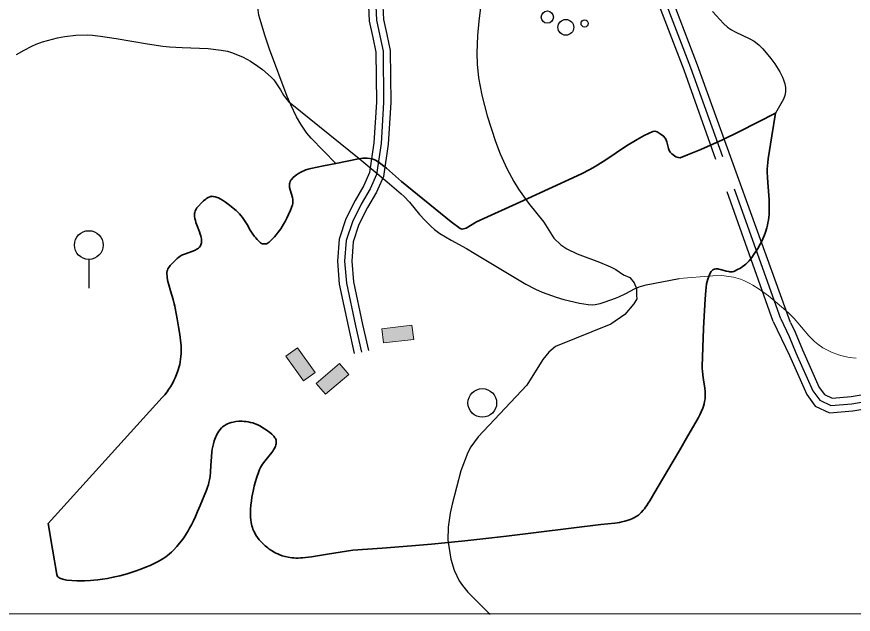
# Model space of a CAD drawing. Extents: x -64005 to -55000, y -89025 to -80000.
# Drawn here: x -60821 to -59654, y -89000 to -88166 of the extents above; entities that cross this region are included whole.
import ezdxf

# ---------------------------------------------------------------- set-up
doc = ezdxf.new("R2010")
doc.units = 0
doc.header["$LTSCALE"] = 32
doc.linetypes.add('LONG_DASHED', pattern=[7.5, 6, -1.5])
for name, color, linetype, lineweight in [('1', 7, 'Continuous', 25), ('10', 7, 'Continuous', 25), ('2', 7, 'Continuous', 25), ('24', 7, 'Continuous', 25), ('25', 7, 'Continuous', 35), ('32', 7, 'Continuous', 25), ('34', 7, 'Continuous', 25), ('39', 7, 'LONG_DASHED', 25), ('7', 7, 'Continuous', 13), ('8', 7, 'Continuous', 25)]:
    doc.layers.add(name, color=color, linetype=linetype, lineweight=lineweight)

msp = doc.modelspace()

# ---------------------------------------------------------------- hatches: boundary and pattern name
at = {"layer": '7'}
for points in [[(-60269.67, -88596.4), (-60311.88, -88601.4), (-60309.53, -88621.26), (-60267.32, -88616.26)], [(-60404.66, -88662.4), (-60429.55, -88627.95), (-60445.76, -88639.66), (-60420.87, -88674.11)], [(-60370.95, -88650.12), (-60403.33, -88677.65), (-60390.37, -88692.88), (-60357.99, -88665.35)]]:
    msp.add_hatch(color=256, dxfattribs=at).paths.add_polyline_path(points)

# ---------------------------------------------------------------- linework, layer by layer
at = {"layer": '1'}
for points in [[(-60167.86, -88102.53), (-60176.65, -88172.45), (-60178.4, -88192.41), (-60179.25, -88217.33), (-60178.82, -88232.27), (-60176.9, -88251.74), (-60172.29, -88275.58), (-60164.66, -88304.66), (-60153.25, -88340.36), (-60146.74, -88357.43), (-60137.47, -88378.19), (-60127.7, -88396.28), (-60121.19, -88406.63), (-60106.97, -88426.38), (-60085.93, -88452.75), (-60071.65, -88475.13), (-60062.15, -88484.29), (-60053.48, -88490.1), (-60039.14, -88497.02), (-60008.08, -88508.39), (-59992.65, -88514.99), (-59985.25, -88518.99), (-59974.77, -88526.25), (-59965.86, -88529.98), (-59959.76, -88537.43), (-59956.38, -88545.56), (-59956.38, -88555.04), (-59956.17, -88559.76), (-59960.02, -88566.76), (-59972.63, -88581.45), (-59992.26, -88594.99)], [(-59992.26, -88594.99), (-60069.58, -88626.04), (-60078.96, -88634.03), (-60087.17, -88644.6), (-60109.48, -88680.22), (-60177.36, -88752.27), (-60187.78, -88766.25), (-60191.84, -88774.05), (-60201.38, -88799.82), (-60213.71, -88846.26), (-60216.38, -88858.94), (-60219.34, -88878.08), (-60219.45, -88896.17), (-60215.64, -88923.11), (-60211, -88938.3), (-60203.76, -88952.91), (-60199.36, -88959.65), (-60191.71, -88969.06), (-60163.41, -88997.08), (-60160.63, -88999.6)]]:
    msp.add_lwpolyline(points, dxfattribs=at)
at = {"layer": '10'}
msp.add_circle((-60171.6, -88704.99), 20, dxfattribs=at)
at = {"layer": '2'}
for points in [[(-60821.53, -88219.14), (-60810.89, -88212.81), (-60799.8, -88207.17), (-60794.04, -88204.7), (-60785.09, -88201.5), (-60764.41, -88195.88), (-60754.05, -88193.82), (-60738.51, -88191.86), (-60722.98, -88191.52), (-60715.23, -88192.04), (-60704.32, -88193.28), (-60682.51, -88196.52), (-60638.88, -88204.03), (-60617.06, -88207.14), (-60608.1, -88208.04), (-60590.09, -88209.12), (-60553.91, -88210.8), (-60535.88, -88212.8), (-60527.22, -88214.54), (-60521.58, -88216.12), (-60510.59, -88220.24), (-60505.25, -88222.73), (-60494.86, -88228.49), (-60484.87, -88235.16), (-60478.42, -88240.04), (-60466.03, -88250.63), (-60462.49, -88254.31), (-60456.65, -88262.51), (-60453.24, -88268.26), (-60448.71, -88275.84), (-60446.23, -88279.42), (-60442.01, -88284.36), (-60439.59, -88286.56), (-60343.31, -88364.1), (-60304.11, -88396.66), (-60284.78, -88413.26), (-60280.78, -88416.99), (-60273.35, -88425), (-60259.36, -88441.91), (-60251.97, -88450.03), (-60243.13, -88458.84), (-60238.49, -88462.98), (-60230.97, -88468.47), (-60215.01, -88477.82), (-60193.5, -88489.78), (-60182.83, -88495.9), (-60110.97, -88539.15), (-60097.29, -88546.29), (-60087.88, -88550.45), (-60068.49, -88557.59), (-60057.73, -88560.72), (-60035.92, -88565.62), (-60023.95, -88567.79), (-60017.98, -88567.99), (-60014.35, -88567.66), (-60007.15, -88566.28), (-60000.02, -88564.18), (-59985.89, -88558.99), (-59981.02, -88556.98)], [(-59981.02, -88556.98), (-59971.58, -88552.32), (-59959.17, -88545.9), (-59952.84, -88543.15), (-59946.31, -88541.01), (-59942.94, -88540.25), (-59897.16, -88531.56)]]:
    msp.add_lwpolyline(points, dxfattribs=at)
at = {"layer": '2', "lineweight": 13}
msp.add_lwpolyline([(-59649.96, -88642.58), (-59659.81, -88641.38), (-59669.63, -88639.32), (-59674.52, -88637.92), (-59684.25, -88634.28), (-59689.09, -88632.01), (-59696.3, -88627.96), (-59703.61, -88622.89), (-59708.01, -88619.25), (-59715.94, -88611.53), (-59736.73, -88587.17), (-59744.16, -88579.53), (-59748.22, -88575.95), (-59772.54, -88555.66), (-59785.29, -88546.26), (-59794.4, -88540.58), (-59799.19, -88537.95), (-59806.75, -88534.34), (-59811.52, -88532.43), (-59821.12, -88529.59), (-59830.77, -88527.94), (-59837.22, -88527.45), (-59850.17, -88527.73), (-59897.16, -88531.56)], dxfattribs=at)
at = {"layer": '24'}
for points in [[(-60375.88, -88370.81), (-60410.41, -88335.73), (-60416.29, -88328.76), (-60424.94, -88316.32), (-60430.98, -88305.74), (-60438.92, -88289.05), (-60443.66, -88277.54), (-60468.58, -88211.53), (-60474.69, -88193.32), (-60481.95, -88168.91), (-60483.15, -88163.94), (-60484.07, -88156.53), (-60483.8, -88151.75), (-60483.31, -88149.43), (-60482.08, -88146.08), (-60471.25, -88123.43)], [(-59850.31, -88158.83), (-59835.22, -88175.52), (-59829.36, -88180.91), (-59824.16, -88184.43), (-59818.62, -88187.47), (-59798.15, -88197.12), (-59792.43, -88200.41), (-59785.65, -88205.38), (-59780.07, -88210.97), (-59768.85, -88224.73), (-59763.52, -88231.97), (-59756.5, -88243.1), (-59752.79, -88250.59), (-59751.3, -88254.33), (-59749.62, -88259.91), (-59748.75, -88264.82), (-59748.56, -88270.85), (-59749.37, -88276.16), (-59751.19, -88281.31), (-59762.35, -88300.56)], [(-59762.35, -88300.56), (-59812.57, -88326.17), (-59836.48, -88337.92), (-59866.89, -88351.58), (-59885.18, -88359.08), (-59895.69, -88362.95), (-59898.54, -88362.73), (-59901.41, -88361.56), (-59907.09, -88357.68), (-59909.63, -88355.12), (-59911.02, -88352.79), (-59911.99, -88350.29), (-59914.18, -88340.98), (-59915.63, -88337.2), (-59916.69, -88335.44), (-59918.9, -88333.07), (-59923.23, -88329.52), (-59927.69, -88326.69), (-59931.01, -88325.76), (-59933.68, -88326.18), (-59945.95, -88331.91), (-59955.7, -88337.3), (-59970.26, -88346.32), (-59999.46, -88365.78), (-60014.26, -88375.1), (-60021.74, -88379.42), (-60033.11, -88385.27), (-60114.15, -88422.72), (-60179.81, -88452.25), (-60194.26, -88460.97), (-60196.05, -88461.71), (-60199.48, -88462.37), (-60201.12, -88462.19), (-60202.68, -88461.59), (-60215.04, -88452.31), (-60284.18, -88396.14), (-60305.25, -88377.57), (-60316.67, -88368.58), (-60320.58, -88366.32), (-60325.21, -88364.67), (-60332.03, -88363.64), (-60338.07, -88363.68), (-60344.17, -88364.35), (-60375.88, -88370.81)], [(-56798.81, -88651.21), (-56747.66, -88705.55), (-56673.35, -88780.64), (-56593, -88853.12), (-56498.33, -88935.21), (-56420.71, -88999.21), (-61547.64, -88999.74)]]:
    msp.add_lwpolyline(points, dxfattribs=at)
at = {"layer": '25'}
for points in [[(-60375.88, -88370.81), (-60344.17, -88364.35), (-60338.07, -88363.68), (-60332.03, -88363.64), (-60325.21, -88364.67), (-60320.58, -88366.32), (-60316.67, -88368.58), (-60305.25, -88377.57), (-60284.18, -88396.14), (-60215.04, -88452.31), (-60202.68, -88461.59), (-60201.12, -88462.19), (-60199.48, -88462.37), (-60196.05, -88461.71), (-60194.26, -88460.97), (-60179.81, -88452.25), (-60114.15, -88422.72), (-60033.11, -88385.27), (-60021.74, -88379.42), (-60014.26, -88375.1), (-59999.46, -88365.78), (-59970.26, -88346.32), (-59955.7, -88337.3), (-59945.95, -88331.91), (-59933.68, -88326.18), (-59931.01, -88325.76), (-59927.69, -88326.69), (-59923.23, -88329.52), (-59918.9, -88333.07), (-59916.69, -88335.44), (-59915.63, -88337.2), (-59914.18, -88340.98), (-59911.99, -88350.29), (-59911.02, -88352.79), (-59909.63, -88355.12), (-59907.09, -88357.68), (-59901.41, -88361.56), (-59898.54, -88362.73), (-59895.69, -88362.95), (-59885.18, -88359.08), (-59866.89, -88351.58), (-59836.48, -88337.92), (-59812.57, -88326.17), (-59762.35, -88300.56)], [(-59762.35, -88300.56), (-59767.57, -88332.56), (-59772.78, -88364.57), (-59773.45, -88369.58), (-59773.85, -88374.3), (-59774.03, -88378.74), (-59774.07, -88382.9), (-59773.84, -88390.73), (-59773.41, -88397.6), (-59771.54, -88421.7), (-59771.28, -88427.72), (-59771.22, -88432.23), (-59771.38, -88438.98), (-59771.6, -88442.35), (-59771.93, -88445.72), (-59772.5, -88449.86), (-59773.17, -88453.69), (-59773.93, -88457.23), (-59774.76, -88460.52), (-59776.59, -88466.58), (-59778.5, -88471.8), (-59780.4, -88476.3), (-59782.24, -88480.2), (-59783.98, -88483.58), (-59787.32, -88489.45), (-59790.07, -88493.82), (-59792.26, -88497.08), (-59795.76, -88501.94), (-59799.52, -88506.8), (-59801.72, -88509.3), (-59803.75, -88511.25), (-59805.59, -88512.79), (-59808.94, -88515.2), (-59811.54, -88516.8), (-59815.53, -88518.98), (-59819.59, -88521.02), (-59820.51, -88521.41), (-59822.39, -88521.88), (-59824.26, -88522.02), (-59826.1, -88521.94), (-59827.88, -88521.7), (-59831.31, -88520.96), (-59837.41, -88519.29), (-59839.65, -88518.73), (-59841.56, -88518.35), (-59843.18, -88518.13), (-59844.54, -88518.05), (-59845.69, -88518.07), (-59847.6, -88518.38), (-59848.92, -88518.85), (-59849.84, -88519.37), (-59851.1, -88520.43), (-59851.67, -88521.1), (-59852.2, -88521.86), (-59853.56, -88524.19), (-59854.68, -88526.38), (-59855.59, -88528.44), (-59857.01, -88532.34), (-59857.97, -88535.78), (-59858.62, -88538.81), (-59859.43, -88544.15)], [(-60513.48, -88438.15), (-60510.48, -88441.27), (-60508.62, -88443.45), (-60506.29, -88446.46), (-60503.41, -88450.63), (-60499.84, -88456.31), (-60495.29, -88463.89), (-60492.66, -88468.07), (-60489.51, -88472.61), (-60487.72, -88474.89), (-60485.72, -88477.19), (-60483.43, -88479.47), (-60480.81, -88481.68), (-60479.62, -88482.4), (-60478.23, -88482.89), (-60477.23, -88483.09), (-60475.84, -88483.19), (-60473.93, -88483.05), (-60472.86, -88482.82), (-60471.67, -88482.42), (-60470.4, -88481.8), (-60469.1, -88480.85), (-60465.14, -88477.06), (-60461.46, -88473.17), (-60459.16, -88470.51), (-60456.28, -88466.89), (-60452.72, -88461.95), (-60450.83, -88459.06), (-60448.79, -88455.72), (-60446.6, -88451.83), (-60444.27, -88447.3), (-60441.8, -88442.03), (-60439.21, -88435.9), (-60436.49, -88428.75), (-60435.95, -88426.69), (-60435.75, -88424.55), (-60435.79, -88423.1), (-60436, -88421.12), (-60436.53, -88418.45), (-60439.69, -88407.58), (-60440.35, -88404.55), (-60440.57, -88402.97), (-60440.66, -88401.31), (-60440.58, -88399.58), (-60440.26, -88397.8), (-60439.59, -88395.96), (-60439.11, -88395.04), (-60438.5, -88394.12), (-60437.75, -88393.2), (-60435.22, -88390.59), (-60432.57, -88388.25), (-60430.74, -88386.83), (-60428.23, -88385.11), (-60424.76, -88383.11), (-60422.72, -88382.1), (-60420.35, -88381.07), (-60417.57, -88380.04), (-60414.34, -88379.05), (-60410.58, -88378.14), (-60393.23, -88374.47), (-60375.88, -88370.81)], [(-60608.85, -88516.04), (-60606.81, -88513.36), (-60605.49, -88511.87), (-60603.89, -88510.2), (-60599.47, -88505.87), (-60597.05, -88503.45), (-60595.17, -88501.74), (-60593.12, -88500.28), (-60591.67, -88499.43), (-60589.64, -88498.41), (-60586.83, -88497.24), (-60575.27, -88493.26), (-60572.2, -88491.93), (-60570.66, -88491.12), (-60569.11, -88490.15), (-60567.58, -88488.98), (-60566.11, -88487.55), (-60564.91, -88485.98), (-60564.06, -88484.28), (-60563.66, -88483.1), (-60563.33, -88481.45), (-60563.21, -88479.14), (-60563.28, -88477.76), (-60563.49, -88476.15), (-60563.85, -88474.25), (-60564.43, -88472.03), (-60565.24, -88469.42), (-60566.33, -88466.37), (-60569.54, -88457.99), (-60571.2, -88453.17), (-60571.93, -88450.61), (-60572.54, -88447.92), (-60572.93, -88445.09), (-60573.02, -88442.14), (-60572.91, -88440.66), (-60572.66, -88439.15), (-60572.27, -88437.63), (-60571.7, -88436.1), (-60570.93, -88434.56), (-60569.91, -88433.03), (-60568.63, -88431.5), (-60562.41, -88425.06), (-60560.32, -88423.08), (-60557.51, -88420.72), (-60555.89, -88419.57), (-60554.04, -88418.45), (-60551.92, -88417.49), (-60550.78, -88417.14), (-60549.57, -88416.89), (-60548.27, -88416.78), (-60546.88, -88416.86), (-60544.22, -88417.39), (-60541.53, -88418.26), (-60539.74, -88419), (-60537.35, -88420.18), (-60534.16, -88422.04), (-60529.9, -88424.92), (-60524.24, -88429.24), (-60516.78, -88435.26), (-60515.09, -88436.67), (-60513.48, -88438.15)], [(-60777.04, -88873.15), (-60697.52, -88785.32), (-60618, -88697.49), (-60614.58, -88693.52), (-60611.34, -88689.32), (-60609.29, -88686.4), (-60606.69, -88682.4), (-60603.49, -88676.85), (-60601.81, -88673.59), (-60600.02, -88669.8), (-60598.16, -88665.39), (-60596.29, -88660.26), (-60594.51, -88654.33), (-60593.73, -88651.14), (-60593.02, -88647.73), (-60592.41, -88644.08), (-60591.95, -88640.19), (-60591.66, -88636.06), (-60591.6, -88631.68), (-60591.88, -88624.73), (-60592.47, -88617.76), (-60593, -88613.1), (-60593.86, -88606.89), (-60595.2, -88598.6), (-60597.22, -88587.56), (-60599.97, -88572.89), (-60600.58, -88569.82), (-60601.29, -88566.75), (-60602.95, -88560.64), (-60606.66, -88548.49), (-60608.98, -88540.42), (-60610.09, -88535.82), (-60611.07, -88530.57), (-60611.44, -88527.77), (-60611.68, -88524.79), (-60611.62, -88522.84), (-60611.24, -88520.94), (-60610.82, -88519.72), (-60610.1, -88518.11), (-60608.85, -88516.04)], [(-59859.43, -88544.15), (-59859.82, -88548.18), (-59860.56, -88560.35), (-59861.94, -88583.77), (-59862.85, -88601.34), (-59863.97, -88627.69), (-59864.73, -88654.05), (-59864.71, -88657.31), (-59864.55, -88660.38), (-59863.96, -88666.12), (-59862.44, -88676.18), (-59861.35, -88683.72), (-59860.8, -88689.37), (-59860.65, -88693.61), (-59860.72, -88696.79), (-59860.9, -88699.18), (-59861.4, -88702.75), (-59862.2, -88706.33), (-59863.11, -88709.4), (-59864.06, -88712.21), (-59866.1, -88717.33), (-59868.1, -88721.68), (-59869.99, -88725.4), (-59873.54, -88731.78), (-59884.78, -88750.67), (-59896.47, -88771.16), (-59905.31, -88786.39), (-59918.74, -88809.13), (-59932.43, -88831.83), (-59938.01, -88841.33), (-59940.14, -88844.89), (-59942.08, -88847.95), (-59943.86, -88850.56), (-59945.49, -88852.77), (-59946.99, -88854.65), (-59949.79, -88857.75), (-59952.07, -88859.91), (-59953.9, -88861.42), (-59956.83, -88863.49), (-59960.03, -88865.3), (-59962.82, -88866.6), (-59965.45, -88867.68), (-59967.93, -88868.57), (-59972.61, -88869.96), (-59976.73, -88870.93), (-59980.36, -88871.61), (-59986.74, -88872.53), (-60006.02, -88874.51), (-60138.03, -88890.72), (-60171.04, -88894.59), (-60195.81, -88897.33), (-60214.41, -88899.26), (-60242.32, -88901.92), (-60270.26, -88904.25), (-60311.24, -88907.39), (-60352.22, -88910.53)], [(-60460.22, -88765.19), (-60459.67, -88763.49), (-60459.36, -88762.21), (-60459.11, -88760.28), (-60459.1, -88758.34), (-60459.31, -88756.95), (-60459.7, -88755.68), (-60460.22, -88754.51), (-60460.83, -88753.43), (-60462.27, -88751.47), (-60463.79, -88749.81), (-60465.3, -88748.4), (-60468.21, -88746.02), (-60472.96, -88742.64), (-60477.67, -88739.47), (-60481.21, -88737.3), (-60484.76, -88735.52), (-60488.27, -88734.08), (-60491.69, -88732.94), (-60494.97, -88732.05), (-60498.11, -88731.4), (-60501.08, -88730.94), (-60503.88, -88730.64), (-60506.5, -88730.49), (-60508.96, -88730.46), (-60511.24, -88730.53), (-60515.47, -88730.93), (-60519.07, -88731.57), (-60522.12, -88732.36), (-60524.69, -88733.23), (-60526.87, -88734.12), (-60528.7, -88735.02), (-60531.73, -88736.84), (-60533.83, -88738.41), (-60535.31, -88739.71), (-60537.35, -88741.86), (-60539.16, -88744.25), (-60540.63, -88746.57), (-60541.91, -88748.86), (-60543.03, -88751.11), (-60544, -88753.33), (-60545.59, -88757.7), (-60546.78, -88761.89), (-60547.67, -88765.88), (-60548.33, -88769.67), (-60548.81, -88773.25), (-60549.47, -88780.04), (-60550.19, -88792.02), (-60550.78, -88800.97), (-60551.47, -88807.58), (-60552.21, -88812.46), (-60552.94, -88816.06), (-60553.6, -88818.72), (-60554.8, -88822.65), (-60556.27, -88826.49), (-60565.27, -88848.23), (-60568.69, -88856.35), (-60571.82, -88863.42), (-60574.71, -88869.56), (-60577.38, -88874.88), (-60579.86, -88879.49)], [(-60352.22, -88910.53), (-60369.78, -88913.24), (-60387.35, -88915.95), (-60409.96, -88919.7), (-60414.19, -88920.28), (-60418.16, -88920.73), (-60421.89, -88921.05), (-60425.38, -88921.24), (-60428.65, -88921.31), (-60431.71, -88921.27), (-60434.59, -88921.13), (-60437.28, -88920.9), (-60442.33, -88920.19), (-60446.75, -88919.23), (-60450.62, -88918.11), (-60454, -88916.9), (-60456.96, -88915.66), (-60459.55, -88914.42), (-60461.81, -88913.21), (-60465.78, -88910.81), (-60468.75, -88908.76), (-60470.98, -88907.07), (-60474.32, -88904.3), (-60477.66, -88901.22), (-60479.49, -88899.38), (-60481.15, -88897.6), (-60482.65, -88895.86), (-60485.25, -88892.5), (-60487.36, -88889.35), (-60489.06, -88886.38), (-60490.43, -88883.6), (-60491.52, -88880.99), (-60492.39, -88878.54), (-60493.08, -88876.24), (-60494.06, -88871.93), (-60494.62, -88868.15), (-60494.92, -88864.84), (-60495.04, -88861.94), (-60495, -88856.86), (-60494.8, -88853.06), (-60494.31, -88847.35), (-60493.68, -88841.64), (-60492.97, -88836.51), (-60492.17, -88832.02), (-60491.35, -88828.09), (-60489.67, -88821.22), (-60488.25, -88816.07), (-60485.92, -88808.34), (-60483.44, -88800.63), (-60482.3, -88797.71), (-60480.96, -88795.04), (-60479.51, -88792.58), (-60478.01, -88790.31), (-60474.93, -88786.13), (-60469.21, -88779.05), (-60467.13, -88776.44), (-60465.41, -88774.17), (-60464.01, -88772.2), (-60462.89, -88770.47), (-60461.21, -88767.46), (-60460.22, -88765.19)], [(-60579.86, -88879.49), (-60582.14, -88883.49), (-60584.24, -88886.95), (-60588.17, -88892.94), (-60591.34, -88897.35), (-60593.87, -88900.61), (-60597.9, -88905.43), (-60602.25, -88910.15), (-60605.19, -88913.04), (-60608, -88915.56), (-60610.69, -88917.76), (-60613.25, -88919.69), (-60615.69, -88921.4), (-60620.36, -88924.35), (-60624.53, -88926.69), (-60628.25, -88928.59), (-60634.9, -88931.61), (-60639.99, -88933.68), (-60647.79, -88936.61), (-60655.77, -88939.44), (-60661.6, -88941.42), (-60667.11, -88943.15), (-60672.3, -88944.66), (-60677.19, -88945.97), (-60686.41, -88948.15), (-60694.52, -88949.75), (-60701.63, -88950.9), (-60707.86, -88951.72), (-60713.31, -88952.29), (-60718.07, -88952.66), (-60726.39, -88953.04), (-60732.61, -88953.1), (-60737.26, -88953), (-60744.2, -88952.64), (-60751.1, -88952), (-60753.18, -88951.72), (-60755.12, -88951.38), (-60756.86, -88950.98), (-60758.36, -88950.54), (-60760.83, -88949.56), (-60762.45, -88948.61), (-60763.49, -88947.77), (-60764.15, -88947.06), (-60764.89, -88945.85), (-60765.31, -88944.47), (-60771.18, -88908.81), (-60777.04, -88873.15)]]:
    msp.add_lwpolyline(points, dxfattribs=at)
at = {"layer": '32'}
msp.add_line((-60720.56, -88504.72), (-60720.56, -88544.72), dxfattribs=at)
msp.add_circle((-60720.56, -88484.72), 20, dxfattribs=at)
at = {"layer": '34'}
for centre, radius in [((-60080.85, -88166.75), 8.5), ((-60054.99, -88181.13), 11), ((-60028.86, -88175.65), 5)]:
    msp.add_circle(centre, radius, dxfattribs=at)
at = {"layer": '39'}
for points in [[(-59755.33, -88587.7), (-59880.64, -88237.34), (-59983.65, -87968.43), (-60039.44, -87830.38), (-60043.82, -87819.55)], [(-60320.92, -87972.79), (-60316.75, -88002.59), (-60312.9, -88048.72), (-60313.85, -88107.82), (-60318.33, -88131.21), (-60320.25, -88151.39), (-60319.29, -88171.26), (-60314.48, -88193.04), (-60309.99, -88214.5), (-60309.34, -88285.78), (-60312.86, -88343.13), (-60319.26, -88386.38), (-60327.9, -88406.25), (-60340.38, -88427.55), (-60352.87, -88452.22), (-60361.51, -88478.49), (-60363.75, -88507.33), (-60361.18, -88537.76), (-60348.36, -88597.51), (-60340.35, -88634.03)], [(-59755.33, -88587.7), (-59743.49, -88612.45), (-59734.01, -88634.96), (-59710.33, -88688.27), (-59700.86, -88701.3), (-59685.47, -88708.41), (-59655.85, -88706.03), (-59256.17, -88638.55)]]:
    msp.add_lwpolyline(points, dxfattribs=at)
at = {"layer": '7'}
for points in [[(-60269.67, -88596.4), (-60311.88, -88601.4), (-60309.53, -88621.26), (-60267.32, -88616.26)], [(-60404.66, -88662.4), (-60429.55, -88627.95), (-60445.76, -88639.66), (-60420.87, -88674.11)], [(-60370.95, -88650.12), (-60403.33, -88677.65), (-60390.37, -88692.88), (-60357.99, -88665.35)]]:
    msp.add_lwpolyline(points, close=True, dxfattribs=at)
at = {"layer": '8'}
for points in [[(-59741.72, -88592.74), (-59871.26, -88233.88), (-59974.34, -87964.76), (-60037.22, -87808.95)], [(-60311.02, -87971.4), (-60306.81, -88001.48), (-60302.89, -88048.38), (-60303.87, -88108.85), (-60308.42, -88132.63), (-60310.23, -88151.62), (-60309.34, -88169.93), (-60304.7, -88190.94), (-60300, -88213.42), (-60299.34, -88286.04), (-60302.91, -88344.17), (-60309.56, -88389.15), (-60318.97, -88410.79), (-60331.6, -88432.34), (-60343.61, -88456.06), (-60351.63, -88480.47), (-60353.72, -88507.3), (-60351.27, -88536.28), (-60338.59, -88595.39), (-60330.58, -88631.89)], [(-59741.72, -88592.74), (-59735.17, -88606.44), (-59724.83, -88630.99), (-59701.62, -88683.25), (-59694.3, -88693.31), (-59683.66, -88698.22)], [(-59687.27, -88718.59), (-59654.62, -88715.96), (-59261.74, -88649.63)]]:
    msp.add_lwpolyline(points, dxfattribs=at)
at = {"layer": '8', "linetype": 'LONG_DASHED'}
for points in [[(-59765.94, -88591.56), (-59890.02, -88240.8), (-59992.96, -87972.09), (-60051.12, -87828.2)], [(-60330.82, -87974.18), (-60326.69, -88003.7), (-60322.91, -88049.06), (-60323.83, -88106.79), (-60328.24, -88129.79), (-60330.27, -88151.16), (-60329.24, -88172.59), (-60324.26, -88195.14), (-60319.98, -88215.58), (-60319.34, -88285.52), (-60322.81, -88342.09), (-60328.96, -88383.61), (-60336.83, -88401.71), (-60349.16, -88422.76), (-60362.13, -88448.38), (-60371.39, -88476.51), (-60373.78, -88507.36), (-60371.09, -88539.24), (-60358.13, -88599.63), (-60350.12, -88636.17)], [(-59765.94, -88591.56), (-59743.19, -88638.93), (-59719.04, -88693.29), (-59707.42, -88709.29), (-59687.27, -88718.59)], [(-59683.66, -88698.22), (-59657.08, -88696.1), (-59271.29, -88630.96)]]:
    msp.add_lwpolyline(points, dxfattribs=at)

doc.saveas('drawing.dxf')
